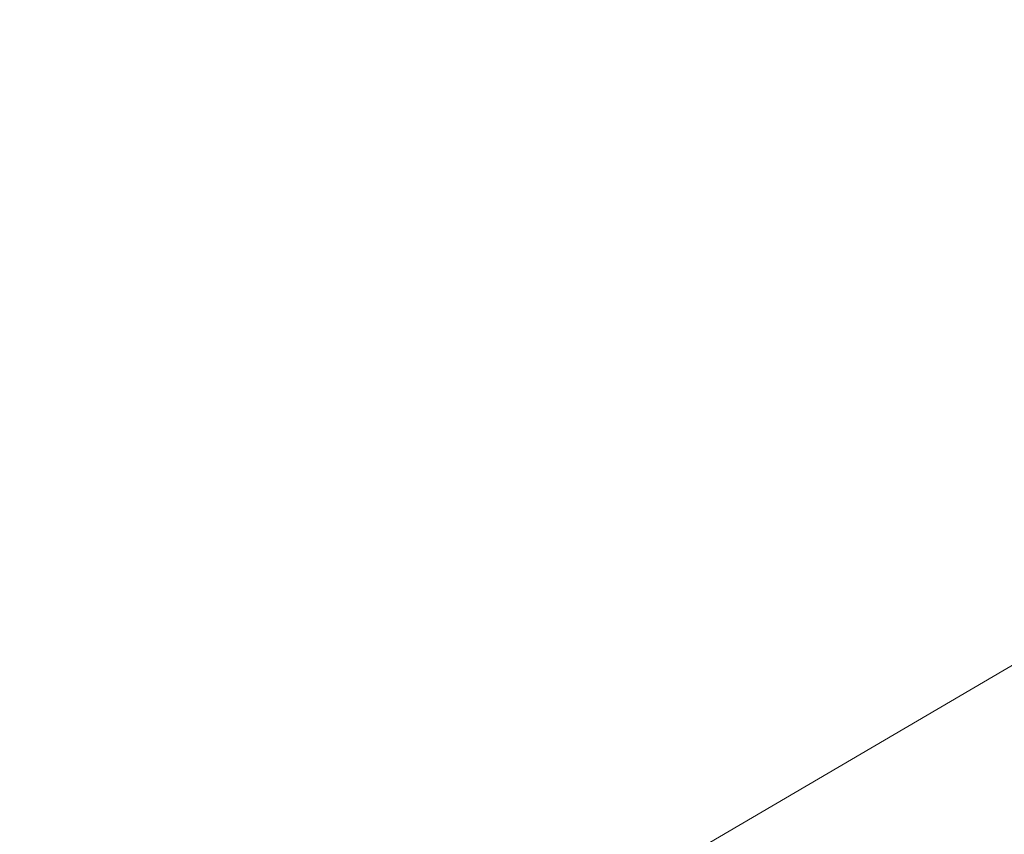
# Model space of a CAD drawing. Header units: metres. Extents: x 163628 to 167855, y 402678 to 405435.
# Tile 437 of 656: x 167387.081 to 167387.415, y 404858.557 to 404858.833. Entities that reach past the tile are written whole.
import ezdxf

# ---------------------------------------------------------------- set-up
doc = ezdxf.new("R2010")
doc.units = ezdxf.units.M
doc.layers.add('X-CA190022.004-UO-DTM inmeting$0$B-ME-KG-BEHEERGRENS-G', color=246, linetype='X-CA190022.004-UO-DTM inmeting$0$KG-BG', lineweight=0)
doc.layers.add('X-CA190022.004-UO-DTM inmeting$0$B-WE-AL-AANPIJLING-T18', color=246, linetype='Continuous', lineweight=0)
doc.styles.add('X-CA190022.004-UO-DTM inmeting$0$NLCS-ISO', font='isocpeur.ttf', dxfattribs={"height": 2.5})
doc.linetypes.add('X-CA190022.004-UO-DTM inmeting$0$KG-BG', pattern='A,5.5,-2,[4,NLCS.SHX,S=1,R=0,X=0,Y=0],-2', length=9.5)

msp = doc.modelspace()

# ---------------------------------------------------------------- linework, layer by layer
at = {"layer": 'X-CA190022.004-UO-DTM inmeting$0$B-ME-KG-BEHEERGRENS-G', "ltscale": 0.5}
msp.add_line((167389.175, 404859.644, 9.101), (167386.69099, 404858.18886, 9.23844), dxfattribs=at)

# ---------------------------------------------------------------- texts
at = {"layer": 'X-CA190022.004-UO-DTM inmeting$0$B-WE-AL-AANPIJLING-T18', "linetype": 'ByBlock', "insert": (167386.90073, 404859.86259), "char_height": 0.18, "attachment_point": 5, "rotation": 27.1615, "style": 'X-CA190022.004-UO-DTM inmeting$0$NLCS-ISO'}
msp.add_mtext_dynamic_manual_height_columns('Beheersgrens: hekwerk, muur, haag etc..', width=6.0054575, gutter_width=12.201, heights=[0.234], dxfattribs=at)

doc.saveas('drawing.dxf')
